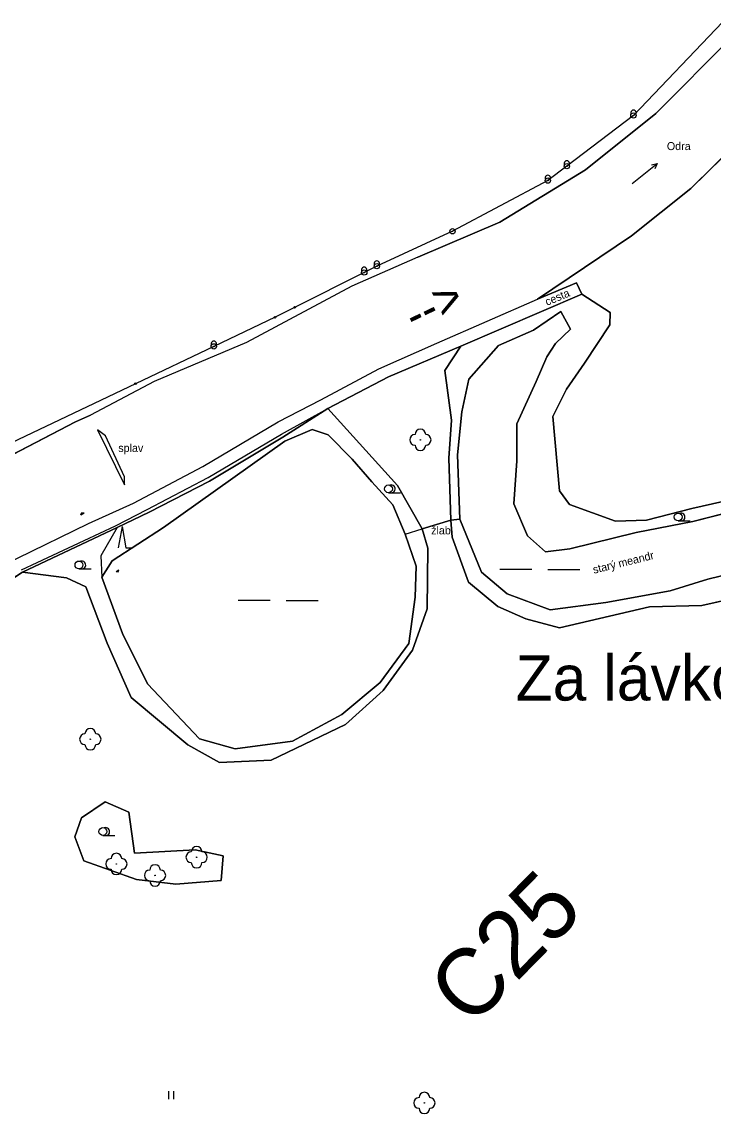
# Model space of a CAD drawing. Extents: x -495905 to -478420, y -1113297 to -1107716.
# Drawn here: x -480170.7 to -479911.4, y -1111403.4 to -1110990.7 of the extents above; entities that cross this region are included whole.
import ezdxf

# ---------------------------------------------------------------- set-up
doc = ezdxf.new("R2010")
doc.units = 0
for name, color, linetype in [('01_OBVOD PÚ', 7, 'Continuous'), ('03_PC_POPIS_NÁVRH', 7, 'Continuous'), ('08_LEGENDA_HV', 7, 'Continuous'), ('pomistni nazvy', 7, 'Continuous'), ('ttp', 7, 'Continuous'), ('VODNÍ PLOCHY', 7, 'Continuous'), ('zamereni', 7, 'Continuous'), ('ZELEN MIMO LES', 7, 'Continuous')]:
    doc.layers.add(name, color=color, linetype=linetype)

msp = doc.modelspace()

# ---------------------------------------------------------------- linework, layer by layer
at = {"layer": '01_OBVOD PÚ'}
for p, q in [((-479908.2, -1110990.69), (-479941.62, -1111025.72)), ((-479941.62, -1111025.72), (-479966.57, -1111044.71)), ((-479966.57, -1111044.71), (-479973.69, -1111050.12)), ((-479973.69, -1111050.12), (-480009.42, -1111069.11)), ((-480009.42, -1111069.11), (-480037.76, -1111082.21)), ((-480042.48, -1111084.58), (-480068.57, -1111097.67)), ((-480037.76, -1111082.21), (-480042.48, -1111084.58)), ((-480068.57, -1111097.67), (-480075.91, -1111101.35)), ((-480075.91, -1111101.35), (-480098.87, -1111112.29)), ((-480098.87, -1111112.29), (-480128.22, -1111126.28)), ((-480128.22, -1111126.28), (-480184.86, -1111153.27))]:
    msp.add_line(p, q, dxfattribs=at)
at = {"layer": 'ttp'}
for points in [[(-479893.78, -1111027.14), (-479920.09, -1111053.05), (-479942.36, -1111070.87), (-479977.57, -1111094.61), (-479962.97, -1111088.46), (-479960.91, -1111092.68), (-479950.28, -1111099.59), (-479950.46, -1111104.16), (-479959.92, -1111118.56), (-479966.66, -1111128.26), (-479971.78, -1111138.53), (-479969.3, -1111166.4), (-479965.59, -1111171.55), (-479948.38, -1111177.76), (-479936.68, -1111177.46), (-479919.78, -1111173.1), (-479901.53, -1111168.96)], [(-480010.02, -1111177.36), (-480010.75, -1111154.21), (-480009.81, -1111139.91), (-480012.31, -1111121.37), (-480006.32, -1111112.22), (-480033.36, -1111123.68), (-480056.17, -1111135.57), (-480029.98, -1111164.46), (-480020.83, -1111180.68), (-480010.02, -1111177.36)], [(-479897.66, -1111205.3), (-479916.04, -1111209.35), (-479935.6, -1111209.95), (-479969.37, -1111217.75), (-479981.95, -1111214.41), (-479992.49, -1111209.81), (-480003.44, -1111200.66), (-480009.57, -1111183.78), (-480010.02, -1111177.36), (-480020.83, -1111180.68), (-480018.71, -1111187.85), (-480018.96, -1111210.65), (-480024.46, -1111226.12), (-480035.41, -1111241.26), (-480049.52, -1111253.98), (-480077.37, -1111267.41), (-480096.7, -1111268.25), (-480108.59, -1111261.59), (-480129.84, -1111243.91), (-480138.76, -1111223.51), (-480146.8, -1111202.36), (-480154.06, -1111199.07), (-480170.51, -1111196.96), (-480185.57, -1111206.52)], [(-480139.63, -1111282.94), (-480130.65, -1111286.8), (-480128.64, -1111302.17), (-480105.86, -1111300.92), (-480095.39, -1111303.22), (-480096.13, -1111312.52), (-480113.07, -1111313.82), (-480127.86, -1111312.04), (-480147.56, -1111305.15), (-480150.95, -1111296.06), (-480148.48, -1111289.04), (-480139.63, -1111282.94)]]:
    msp.add_lwpolyline(points, dxfattribs=at)
for centre, start, end in [((-480021.46, -1111145.31), 0, 180), ((-480023.46, -1111147.31), 90, 270), ((-480019.46, -1111147.31), 270, 90), ((-480021.46, -1111149.31), 180, 0)]:
    msp.add_arc(centre, 2, start, end, dxfattribs=at)
at = {"layer": 'VODNÍ PLOCHY'}
for points in [[(-479904.88, -1110996.49), (-479933.28, -1111024.99), (-479959.55, -1111046.15), (-479991.74, -1111065.76), (-480022.43, -1111078.87), (-480047.13, -1111089.69), (-480086.55, -1111110.76), (-480121.23, -1111125.44), (-480145.08, -1111138.04), (-480150.71, -1111140.58), (-480202.14, -1111167.25), (-480230.43, -1111185.61), (-480259.13, -1111207.02), (-480279.55, -1111226.52), (-480300.45, -1111249.42), (-480311.84, -1111266.06), (-480333.5, -1111299.11), (-480343.96, -1111319.02), (-480351.51, -1111336.75), (-480359.72, -1111357.93), (-480366.01, -1111382.39), (-480370.17, -1111431.34)], [(-480335.88, -1111422.55), (-480333.79, -1111392.3), (-480328.99, -1111372.95), (-480317.9, -1111342.67), (-480305.86, -1111317.95), (-480289.24, -1111288.1), (-480278.04, -1111273.12), (-480263.68, -1111257.45), (-480252.26, -1111246.71), (-480235.26, -1111232.01), (-480203.54, -1111208.4), (-480188.22, -1111199.25), (-480172.47, -1111191.61), (-480145.83, -1111178.6), (-480128.92, -1111171.04), (-480102.96, -1111157.35), (-480074.69, -1111140.5), (-480058.77, -1111132.3), (-480036.98, -1111120.65), (-480015.3, -1111111.06), (-479977.57, -1111094.61), (-479942.36, -1111070.87), (-479920.09, -1111053.05), (-479893.78, -1111027.14)], [(-479898.35, -1111172.6), (-479919.3, -1111177.92), (-479940.64, -1111182.04), (-479965.43, -1111188.14), (-479974.51, -1111189.32), (-479981.31, -1111183.29), (-479986.49, -1111171.32), (-479985.25, -1111155.22), (-479985.35, -1111141.3), (-479978.04, -1111125.39), (-479974.03, -1111116.21), (-479970.81, -1111111.13), (-479965.21, -1111105.85), (-479968.79, -1111099.21), (-479979.09, -1111106.2), (-479992.2, -1111111.94), (-480003.29, -1111124.61), (-480005.9, -1111136.84), (-480007.5, -1111152.96), (-480006.72, -1111177.01), (-479998.59, -1111196.91), (-479988.92, -1111204.97), (-479972.78, -1111211.07), (-479951.94, -1111208.23), (-479927.91, -1111203.91), (-479913.8, -1111199.49), (-479890.64, -1111193.94)], [(-480072.28, -1111147.81), (-480117.77, -1111180.12), (-480136.92, -1111192.71), (-480140.88, -1111198.81), (-480133.13, -1111219.85), (-480123.67, -1111238.79), (-480104.24, -1111259.36), (-480090.85, -1111263.09), (-480069.33, -1111260.2), (-480050.85, -1111250.3), (-480036.53, -1111238.21), (-480025.81, -1111223.67), (-480023.43, -1111206.29), (-480023.03, -1111194.68), (-480027.17, -1111182.61), (-480031.78, -1111171.7), (-480039.62, -1111163.09), (-480047.02, -1111154.55), (-480056.06, -1111145.4), (-480062.04, -1111143.46), (-480072.28, -1111147.81)]]:
    msp.add_lwpolyline(points, dxfattribs=at)
at = {"layer": 'zamereni'}
for p, q in [((-479933.28, -1111024.99), (-479904.88, -1110996.49)), ((-479959.55, -1111046.15), (-479933.28, -1111024.99)), ((-479893.78, -1111027.14), (-479920.09, -1111053.05)), ((-479942.05, -1111051.23), (-479932.71, -1111043.71)), ((-479991.74, -1111065.76), (-479959.55, -1111046.15)), ((-479920.09, -1111053.05), (-479942.36, -1111070.87)), ((-480022.43, -1111078.87), (-479991.74, -1111065.76)), ((-479977.57, -1111094.61), (-479942.36, -1111070.87)), ((-480022.43, -1111078.87), (-480047.13, -1111089.69)), ((-480047.13, -1111089.69), (-480086.55, -1111110.76)), ((-479962.97, -1111088.46), (-479977.57, -1111094.61)), ((-479960.91, -1111092.68), (-479962.97, -1111088.46)), ((-480006.32, -1111112.22), (-479960.91, -1111092.68)), ((-479950.28, -1111099.59), (-479960.91, -1111092.68)), ((-480015.3, -1111111.06), (-479977.57, -1111094.61)), ((-479968.79, -1111099.21), (-479979.09, -1111106.2)), ((-479968.79, -1111099.21), (-479965.21, -1111105.85)), ((-479950.46, -1111104.16), (-479950.28, -1111099.59)), ((-479979.09, -1111106.2), (-479992.2, -1111111.94)), ((-479965.21, -1111105.85), (-479970.81, -1111111.13)), ((-479959.92, -1111118.56), (-479950.46, -1111104.16)), ((-480086.55, -1111110.76), (-480121.23, -1111125.44)), ((-480036.98, -1111120.65), (-480015.3, -1111111.06)), ((-480033.36, -1111123.68), (-480006.32, -1111112.22)), ((-480012.31, -1111121.37), (-480006.32, -1111112.22)), ((-479992.2, -1111111.94), (-480003.29, -1111124.61)), ((-479970.81, -1111111.13), (-479974.03, -1111116.21)), ((-479974.03, -1111116.21), (-479978.04, -1111125.39)), ((-479966.66, -1111128.26), (-479959.92, -1111118.56)), ((-480058.77, -1111132.3), (-480036.98, -1111120.65)), ((-480009.81, -1111139.91), (-480012.31, -1111121.37)), ((-480121.23, -1111125.44), (-480145.08, -1111138.04)), ((-480056.17, -1111135.57), (-480033.36, -1111123.68)), ((-480003.29, -1111124.61), (-480005.9, -1111136.84)), ((-479978.04, -1111125.39), (-479985.35, -1111141.3)), ((-479971.78, -1111138.53), (-479966.66, -1111128.26)), ((-480074.69, -1111140.5), (-480058.77, -1111132.3)), ((-480073.46, -1111145.14), (-480056.17, -1111135.57)), ((-480072.99, -1111146.36), (-480056.17, -1111135.57)), ((-480029.98, -1111164.46), (-480056.17, -1111135.57)), ((-480150.71, -1111140.58), (-480145.08, -1111138.04)), ((-480005.9, -1111136.84), (-480007.5, -1111152.96)), ((-479969.3, -1111166.4), (-479971.78, -1111138.53)), ((-480202.14, -1111167.25), (-480150.71, -1111140.58)), ((-480142.48, -1111143.57), (-480132.34, -1111164.15)), ((-480139.44, -1111145.86), (-480142.48, -1111143.57)), ((-480102.96, -1111157.35), (-480074.69, -1111140.5)), ((-480072.28, -1111147.81), (-480062.04, -1111143.46)), ((-480062.04, -1111143.46), (-480056.06, -1111145.4)), ((-480010.75, -1111154.21), (-480009.81, -1111139.91)), ((-479985.35, -1111141.3), (-479985.25, -1111155.22)), ((-480132.38, -1111161.23), (-480139.44, -1111145.86)), ((-480117.77, -1111180.12), (-480072.28, -1111147.81)), ((-480101.01, -1111161.39), (-480073.46, -1111145.14)), ((-480100.53, -1111162.82), (-480072.99, -1111146.36)), ((-480056.06, -1111145.4), (-480047.02, -1111154.55)), ((-480021.46, -1111147.31), (-480021.46, -1111147.31)), ((-480047.02, -1111154.55), (-480039.62, -1111163.09)), ((-480010.02, -1111177.36), (-480010.75, -1111154.21)), ((-480007.5, -1111152.96), (-480006.72, -1111177.01)), ((-479985.25, -1111155.22), (-479986.49, -1111171.32)), ((-480128.92, -1111171.04), (-480102.96, -1111157.35)), ((-480132.34, -1111164.15), (-480132.38, -1111161.23)), ((-480123.82, -1111173.44), (-480101.01, -1111161.39)), ((-480123.13, -1111174.44), (-480100.53, -1111162.82)), ((-480039.62, -1111163.09), (-480031.78, -1111171.7)), ((-480020.83, -1111180.68), (-480029.98, -1111164.46)), ((-480033.42, -1111167.15), (-480028.89, -1111167.15)), ((-479965.59, -1111171.55), (-479969.3, -1111166.4)), ((-480145.83, -1111178.6), (-480128.92, -1111171.04)), ((-480031.78, -1111171.7), (-480027.17, -1111182.61)), ((-479986.49, -1111171.32), (-479981.31, -1111183.29)), ((-479948.38, -1111177.76), (-479965.59, -1111171.55)), ((-479901.53, -1111168.96), (-479919.78, -1111173.1)), ((-479919.3, -1111177.92), (-479898.35, -1111172.6)), ((-480148.72, -1111175.41), (-480148.31, -1111174.52)), ((-480148.72, -1111175.41), (-480147.47, -1111174.69)), ((-480148.31, -1111174.52), (-480147.47, -1111174.69)), ((-480135.66, -1111179.49), (-480123.82, -1111173.44)), ((-480135.09, -1111180.22), (-480123.13, -1111174.44)), ((-479919.78, -1111173.1), (-479936.68, -1111177.46)), ((-480172.47, -1111191.61), (-480145.83, -1111178.6)), ((-480170.94, -1111195.98), (-480135.66, -1111179.49)), ((-480170.51, -1111196.96), (-480135.09, -1111180.22)), ((-480135.09, -1111180.22), (-480141.17, -1111190.84)), ((-480136.92, -1111192.71), (-480117.77, -1111180.12)), ((-480133.26, -1111179.78), (-480134.73, -1111187.78)), ((-480133.26, -1111179.78), (-480131.8, -1111187.78)), ((-480027.17, -1111182.61), (-480020.83, -1111180.68)), ((-480020.83, -1111180.68), (-480010.02, -1111177.36)), ((-480018.71, -1111187.85), (-480020.83, -1111180.68)), ((-480010.02, -1111177.36), (-480006.72, -1111177.01)), ((-480009.57, -1111183.78), (-480010.02, -1111177.36)), ((-480006.72, -1111177.01), (-479998.59, -1111196.91)), ((-479936.68, -1111177.46), (-479948.38, -1111177.76)), ((-479940.64, -1111182.04), (-479919.3, -1111177.92)), ((-479924.84, -1111177.69), (-479920.31, -1111177.69)), ((-480027.17, -1111182.61), (-480023.03, -1111194.68)), ((-480003.44, -1111200.66), (-480009.57, -1111183.78)), ((-479981.31, -1111183.29), (-479974.51, -1111189.32)), ((-479965.43, -1111188.14), (-479940.64, -1111182.04)), ((-480131.8, -1111187.78), (-480129.8, -1111187.78)), ((-480018.96, -1111210.65), (-480018.71, -1111187.85)), ((-479974.51, -1111189.32), (-479965.43, -1111188.14)), ((-480141.17, -1111190.84), (-480140.88, -1111198.81)), ((-480140.88, -1111198.81), (-480136.92, -1111192.71)), ((-480185.57, -1111206.52), (-480170.51, -1111196.96)), ((-480170.51, -1111196.96), (-480154.06, -1111199.07)), ((-480149.4, -1111195.66), (-480144.87, -1111195.66)), ((-480135.5, -1111196.68), (-480134.5, -1111196.07)), ((-480135.5, -1111196.68), (-480134.75, -1111196.82)), ((-480134.75, -1111196.82), (-480134.5, -1111196.07)), ((-480023.03, -1111194.68), (-480023.43, -1111206.29)), ((-479998.59, -1111196.91), (-479988.92, -1111204.97)), ((-479979.66, -1111195.88), (-479991.66, -1111195.88)), ((-479973.66, -1111195.88), (-479961.66, -1111195.88)), ((-479913.8, -1111199.49), (-479890.64, -1111193.94)), ((-480154.06, -1111199.07), (-480146.8, -1111202.36)), ((-480133.13, -1111219.85), (-480140.88, -1111198.81)), ((-479992.49, -1111209.81), (-480003.44, -1111200.66)), ((-479927.91, -1111203.91), (-479913.8, -1111199.49)), ((-480146.8, -1111202.36), (-480138.76, -1111223.51)), ((-479988.92, -1111204.97), (-479972.78, -1111211.07)), ((-479951.94, -1111208.23), (-479927.91, -1111203.91)), ((-479897.66, -1111205.3), (-479916.04, -1111209.35)), ((-480077.77, -1111207.5), (-480089.77, -1111207.5)), ((-480071.77, -1111207.5), (-480059.77, -1111207.5)), ((-480023.43, -1111206.29), (-480025.81, -1111223.67)), ((-479981.95, -1111214.41), (-479992.49, -1111209.81)), ((-479972.78, -1111211.07), (-479951.94, -1111208.23)), ((-479935.6, -1111209.95), (-479969.37, -1111217.75)), ((-479916.04, -1111209.35), (-479935.6, -1111209.95)), ((-480024.46, -1111226.12), (-480018.96, -1111210.65)), ((-479969.37, -1111217.75), (-479981.95, -1111214.41)), ((-480123.67, -1111238.79), (-480133.13, -1111219.85)), ((-480138.76, -1111223.51), (-480129.84, -1111243.91)), ((-480025.81, -1111223.67), (-480036.53, -1111238.21)), ((-480035.41, -1111241.26), (-480024.46, -1111226.12)), ((-480104.24, -1111259.36), (-480123.67, -1111238.79)), ((-480036.53, -1111238.21), (-480050.85, -1111250.3)), ((-480049.52, -1111253.98), (-480035.41, -1111241.26)), ((-480129.84, -1111243.91), (-480108.59, -1111261.59)), ((-480050.85, -1111250.3), (-480069.33, -1111260.2)), ((-480077.37, -1111267.41), (-480049.52, -1111253.98)), ((-480090.85, -1111263.09), (-480104.24, -1111259.36)), ((-480145.13, -1111259.53), (-480145.13, -1111259.53)), ((-480108.59, -1111261.59), (-480096.7, -1111268.25)), ((-480069.33, -1111260.2), (-480090.85, -1111263.09)), ((-480096.7, -1111268.25), (-480077.37, -1111267.41)), ((-480139.63, -1111282.94), (-480148.48, -1111289.04)), ((-480130.65, -1111286.8), (-480139.63, -1111282.94)), ((-480128.64, -1111302.17), (-480130.65, -1111286.8)), ((-480148.48, -1111289.04), (-480150.95, -1111296.06)), ((-480150.95, -1111296.06), (-480147.56, -1111305.15)), ((-480140.43, -1111295.59), (-480135.9, -1111295.59)), ((-480105.86, -1111300.92), (-480128.64, -1111302.17)), ((-480095.39, -1111303.22), (-480105.86, -1111300.92)), ((-480105.31, -1111303.76), (-480105.31, -1111303.76)), ((-480096.13, -1111312.52), (-480095.39, -1111303.22)), ((-480147.56, -1111305.15), (-480127.86, -1111312.04)), ((-480135.38, -1111306.28), (-480135.38, -1111306.28)), ((-480127.86, -1111312.04), (-480113.07, -1111313.82)), ((-480120.87, -1111310.57), (-480120.87, -1111310.57)), ((-480113.07, -1111313.82), (-480096.13, -1111312.52)), ((-480115.84, -1111391.38), (-480115.84, -1111394.38)), ((-480113.8, -1111394.38), (-480113.8, -1111391.38)), ((-480019.96, -1111395.85), (-480019.96, -1111395.85))]:
    msp.add_line(p, q, dxfattribs=at)
msp.add_lwpolyline([(-479934.89, -1111044.18), (-479932.71, -1111043.71), (-479933.64, -1111045.74)], dxfattribs=at)
for centre, radius in [((-480009.42, -1111069.11), 1), ((-480009.42, -1111069.11), 0.0655), ((-480068.57, -1111097.67), 0.3), ((-480075.91, -1111101.35), 0.3), ((-480128.22, -1111126.28), 0.3), ((-480021.46, -1111147.31), 0.1), ((-480033.42, -1111165.68), 1.47), ((-479924.84, -1111176.22), 1.47), ((-480149.4, -1111194.19), 1.47), ((-480145.13, -1111259.53), 0.1), ((-480140.43, -1111294.12), 1.47), ((-480105.31, -1111303.76), 0.1), ((-480135.38, -1111306.28), 0.1), ((-480120.87, -1111310.57), 0.1), ((-480019.96, -1111395.85), 0.1)]:
    msp.add_circle(centre, radius, dxfattribs=at)
for centre, radius, start, end in [((-480021.46, -1111145.31), 2, 0, 180), ((-480023.46, -1111147.31), 2, 90, 270), ((-480019.46, -1111147.31), 2, 270, 90), ((-480021.46, -1111149.31), 2, 180, 0), ((-480032.35, -1111165.68), 1.47, 270, 111.324), ((-479923.77, -1111176.22), 1.47, 270, 111.324), ((-480148.33, -1111194.19), 1.47, 270, 111.324), ((-480147.13, -1111259.53), 2, 90, 270), ((-480145.13, -1111257.53), 2, 0, 180), ((-480143.13, -1111259.53), 2, 270, 90), ((-480145.13, -1111261.53), 2, 180, 0), ((-480139.36, -1111294.12), 1.47, 270, 111.324), ((-480105.31, -1111301.76), 2, 0, 180), ((-480137.38, -1111306.28), 2, 90, 270), ((-480135.38, -1111304.28), 2, 0, 180), ((-480133.38, -1111306.28), 2, 270, 90), ((-480107.31, -1111303.76), 2, 90, 270), ((-480103.31, -1111303.76), 2, 270, 90), ((-480135.38, -1111308.28), 2, 180, 0), ((-480122.87, -1111310.57), 2, 90, 270), ((-480120.87, -1111308.57), 2, 0, 180), ((-480118.87, -1111310.57), 2, 270, 90), ((-480105.31, -1111305.76), 2, 180, 0), ((-480120.87, -1111312.57), 2, 180, 0), ((-480021.96, -1111395.85), 2, 90, 270), ((-480019.96, -1111393.85), 2, 0, 180), ((-480017.96, -1111395.85), 2, 270, 90), ((-480019.96, -1111397.85), 2, 180, 0)]:
    msp.add_arc(centre, radius, start, end, dxfattribs=at)
for centre in [(-479941.62, -1111024.72), (-479966.57, -1111043.71), (-479973.69, -1111049.12), (-480037.76, -1111081.21), (-480042.48, -1111083.58), (-480098.87, -1111111.29)]:
    msp.add_ellipse(centre, major_axis=(0, -1), ratio=0.999955, start_param=1.047987, end_param=5.236518, dxfattribs=at)
for centre, major_axis in [((-479941.62, -1111025.72), (0, -1)), ((-479941.62, -1111025.72), (0, -0.133)), ((-479966.57, -1111044.71), (0, -1)), ((-479966.57, -1111044.71), (0, -0.133)), ((-479973.69, -1111050.12), (0, -1)), ((-479973.69, -1111050.12), (0, -0.133)), ((-480037.76, -1111082.21), (0, -1)), ((-480042.48, -1111084.58), (0, -1)), ((-480042.48, -1111084.58), (0, -0.133)), ((-480037.76, -1111082.21), (0, -0.133)), ((-480098.87, -1111112.29), (0, -1)), ((-480098.87, -1111112.29), (0, -0.133))]:
    msp.add_ellipse(centre, major_axis=major_axis, ratio=0.999955, dxfattribs=at)
at = {"layer": 'ZELEN MIMO LES'}
for points in [[(-479901.53, -1111168.96), (-479919.78, -1111173.1), (-479936.68, -1111177.46), (-479948.38, -1111177.76), (-479965.59, -1111171.55), (-479969.3, -1111166.4), (-479971.78, -1111138.53), (-479966.66, -1111128.26), (-479959.92, -1111118.56), (-479950.46, -1111104.16), (-479950.28, -1111099.59), (-479960.91, -1111092.68), (-480006.32, -1111112.22), (-480012.31, -1111121.37), (-480009.81, -1111139.91), (-480010.75, -1111154.21), (-480010.02, -1111177.36), (-480006.72, -1111177.01), (-480007.5, -1111152.96), (-480005.9, -1111136.84), (-480003.29, -1111124.61), (-479992.2, -1111111.94), (-479979.09, -1111106.2), (-479968.79, -1111099.21), (-479965.21, -1111105.85), (-479970.81, -1111111.13), (-479974.03, -1111116.21), (-479978.04, -1111125.39), (-479985.35, -1111141.3), (-479985.25, -1111155.22), (-479986.49, -1111171.32), (-479981.31, -1111183.29), (-479974.51, -1111189.32), (-479965.43, -1111188.14), (-479940.64, -1111182.04), (-479919.3, -1111177.92), (-479898.35, -1111172.6)], [(-480029.98, -1111164.46), (-480056.17, -1111135.57), (-480072.99, -1111146.36), (-480100.53, -1111162.82), (-480123.13, -1111174.44), (-480135.09, -1111180.22), (-480170.51, -1111196.96), (-480154.06, -1111199.07), (-480146.8, -1111202.36), (-480138.76, -1111223.51), (-480129.84, -1111243.91), (-480108.59, -1111261.59), (-480096.7, -1111268.25), (-480077.37, -1111267.41), (-480049.52, -1111253.98), (-480035.41, -1111241.26), (-480024.46, -1111226.12), (-480018.96, -1111210.65), (-480018.71, -1111187.85), (-480020.83, -1111180.68), (-480029.98, -1111164.46)], [(-480027.17, -1111182.61), (-480023.03, -1111194.68), (-480023.43, -1111206.29), (-480025.81, -1111223.67), (-480036.53, -1111238.21), (-480050.85, -1111250.3), (-480069.33, -1111260.2), (-480090.85, -1111263.09), (-480104.24, -1111259.36), (-480123.67, -1111238.79), (-480133.13, -1111219.85), (-480140.88, -1111198.81), (-480136.92, -1111192.71), (-480117.77, -1111180.12), (-480072.28, -1111147.81), (-480062.04, -1111143.46), (-480056.06, -1111145.4), (-480047.02, -1111154.55), (-480039.62, -1111163.09), (-480031.78, -1111171.7), (-480027.17, -1111182.61)], [(-479890.64, -1111193.94), (-479913.8, -1111199.49), (-479927.91, -1111203.91), (-479951.94, -1111208.23), (-479972.78, -1111211.07), (-479988.92, -1111204.97), (-479998.59, -1111196.91), (-480006.72, -1111177.01), (-480010.02, -1111177.36), (-480009.57, -1111183.78), (-480003.44, -1111200.66), (-479992.49, -1111209.81), (-479981.95, -1111214.41), (-479969.37, -1111217.75), (-479935.6, -1111209.95), (-479916.04, -1111209.35), (-479897.66, -1111205.3)], [(-480128.64, -1111302.17), (-480130.65, -1111286.8), (-480139.63, -1111282.94), (-480148.48, -1111289.04), (-480150.95, -1111296.06), (-480147.56, -1111305.15), (-480127.86, -1111312.04), (-480113.07, -1111313.82), (-480096.13, -1111312.52), (-480095.39, -1111303.22), (-480105.86, -1111300.92), (-480128.64, -1111302.17)]]:
    msp.add_lwpolyline(points, dxfattribs=at)

# ---------------------------------------------------------------- texts
at = {"layer": '03_PC_POPIS_NÁVRH'}
msp.add_text('C25', height=25, rotation=45.5239, dxfattribs=at).set_placement((-480002.53, -1111368.07))
at = {"layer": '08_LEGENDA_HV'}
msp.add_text('-->', height=13, rotation=25.5974, dxfattribs=at).set_placement((-480023.67, -1111107.32))
at = {"layer": 'pomistni nazvy'}
msp.add_text('Za lávkou', height=17, dxfattribs=at).set_placement((-479985.75, -1111245.02))
at = {"layer": 'zamereni'}
for s, p in [('Odra', (-479929.09, -1111038.69)), ('splav', (-480134.65, -1111151.85)), ('žlab', (-480017.42, -1111182.74))]:
    msp.add_text(s, height=3, dxfattribs=at).set_placement(p)
for s, rotation, p in [(' cesta', 22.8424, (-479975.01, -1111097.54)), ('starý meandr', 13.824, (-479956.42, -1111197.49))]:
    msp.add_text(s, height=3, rotation=rotation, dxfattribs=at).set_placement(p)

doc.saveas('drawing.dxf')
